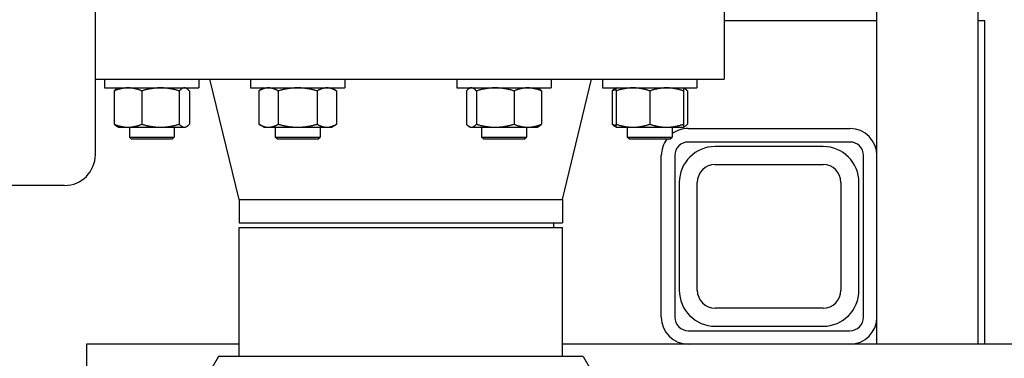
# Model space of a CAD drawing. Header units: inches. Extents: x 5 to 1128, y -85 to 748.
# Tile 311 of 656: x 336.85 to 350.55, y 597.87 to 602.58. Entities that reach past the tile are written whole.
import ezdxf

# ---------------------------------------------------------------- set-up
doc = ezdxf.new("R2010")
doc.units = ezdxf.units.IN
doc.header["$LTSCALE"] = 32
doc.header["$MEASUREMENT"] = 0
doc.layers.add('Dimension (ANSI)', color=7, linetype='Continuous', lineweight=25)
doc.layers.add('Visible (ANSI)', color=7, linetype='Continuous', lineweight=30)
doc.styles.add('Note Text (ANSI)', font='tahoma.ttf')
doc.dimstyles.new('SB Fraction-16 (ANSI)', dxfattribs={"dimscale": 32, "dimtxt": 0.125, "dimasz": 0.098425, "dimexe": 0.125, "dimexo": 0.0625, "dimgap": 0.031496, "dimtad": 0, "dimtih": 1, "dimtoh": 1, "dimdec": 4, "dimrnd": 1e-08, "dimzin": 0, "dimdsep": 46, "dimlunit": 5, "dimtxsty": 'Note Text (ANSI)', "dimcen": 0.09, "dimdle": 0.393701, "dimclrd": 256, "dimclre": 256, "dimclrt": 256, "dimadec": 0, "dimazin": 3, "dimtfac": 0.96, "dimtofl": 0, "dimtmove": 0, "dimatfit": 3, "dimfxl": 1, "dimfrac": 2, "dimtolj": 1, "dimtzin": 12, "dimlwd": -1, "dimlwe": -1, "dimarcsym": 0})

# ---------------------------------------------------------------- blocks, each defined once
blk = doc.blocks.new('*D19')
at = {"layer": 'Defpoints', "color": 0, "transparency": 16777216}
for p in [(455.781, 700.44), (292.001, 552.44), (455.781, 552.44)]:
    blk.add_point(p, dxfattribs=at)
at = {"layer": 'Dimension (ANSI)', "transparency": 16777216}
for p, q in [((453.781, 700.44), (288.001, 700.44)), ((292.001, 697.29), (292.001, 636.039)), ((292.001, 555.589), (292.001, 629.841)), ((453.781, 552.44), (288.001, 552.44))]:
    blk.add_line(p, q, dxfattribs=at)
for points in [[(291.476, 697.29), (292.526, 697.29), (292.001, 700.44)], [(291.476, 555.589), (292.526, 555.589), (292.001, 552.44)]]:
    blk.add_solid(points, dxfattribs=at)
at = {"layer": 'Dimension (ANSI)', "transparency": 16777216, "insert": (287.899, 635.031), "char_height": 4, "attachment_point": 1, "style": 'Note Text (ANSI)'}
blk.add_mtext('\\A1;148', dxfattribs=at)

msp = doc.modelspace()

# ---------------------------------------------------------------- linework, layer by layer
at = {"layer": 'Visible (ANSI)'}
for p, q in [((348.78063, 598.06478), (348.78063, 618.75228)), ((350.19063, 598.06478), (350.19063, 618.75228)), ((337.90563, 600.70228), (337.90563, 607.27375)), ((346.65563, 602.69228), (346.65563, 601.75228)), ((348.78063, 602.56478), (346.65563, 602.56478)), ((350.28063, 602.56478), (350.19063, 602.56478)), ((350.28063, 598.06478), (350.28063, 602.56478)), ((337.90563, 601.75228), (346.65563, 601.75228)), ((338.03483, 601.75228), (338.03483, 601.63028)), ((339.34733, 601.75228), (339.34733, 601.63028)), ((339.90563, 600.07895), (339.50063, 601.75228)), ((340.06432, 601.75228), (340.06432, 601.63028)), ((341.37682, 601.75228), (341.37682, 601.63028)), ((342.93445, 601.75228), (342.93445, 601.63028)), ((344.24695, 601.75228), (344.24695, 601.63028)), ((344.40563, 600.07895), (344.81063, 601.75228)), ((344.96393, 601.75228), (344.96393, 601.63028)), ((346.27643, 601.75228), (346.27643, 601.63028)), ((338.03483, 601.63028), (339.34733, 601.63028)), ((338.16826, 601.58841), (338.16826, 601.12515)), ((338.22233, 601.63028), (338.2058, 601.62073)), ((338.55099, 601.58841), (338.55099, 601.12515)), ((339.07382, 601.58841), (339.07382, 601.12515)), ((339.15983, 601.63028), (339.17637, 601.62073)), ((339.21391, 601.58841), (339.21391, 601.12515)), ((340.06432, 601.63028), (341.37682, 601.63028)), ((340.25182, 601.63028), (340.1793, 601.58841)), ((340.1793, 601.58841), (340.1793, 601.12515)), ((340.44994, 601.58841), (340.44994, 601.12515)), ((340.9912, 601.58841), (340.9912, 601.12515)), ((341.18932, 601.63028), (341.26184, 601.58841)), ((341.26184, 601.58841), (341.26184, 601.12515)), ((342.93445, 601.63028), (344.24695, 601.63028)), ((343.06787, 601.58841), (343.06787, 601.12515)), ((343.12195, 601.63028), (343.10541, 601.62073)), ((343.20796, 601.58841), (343.20796, 601.12515)), ((343.73079, 601.58841), (343.73079, 601.12515)), ((344.05945, 601.63028), (344.07598, 601.62073)), ((344.11352, 601.58841), (344.11352, 601.12515)), ((344.96393, 601.63028), (346.27643, 601.63028)), ((345.09736, 601.58841), (345.09736, 601.12515)), ((345.15143, 601.63028), (345.1349, 601.62073)), ((345.15143, 601.58841), (345.15143, 601.12515)), ((345.62018, 601.58841), (345.62018, 601.12515)), ((346.08893, 601.63028), (346.10547, 601.62073)), ((346.08893, 601.58841), (346.08893, 601.12515)), ((346.143, 601.58841), (346.143, 601.12515)), ((338.22233, 601.08328), (338.2058, 601.09283)), ((338.22233, 601.08328), (338.35963, 601.08328)), ((338.35963, 601.08328), (338.81241, 601.08328)), ((338.37902, 601.08328), (338.37902, 600.94608)), ((338.81241, 601.08328), (339.14386, 601.08328)), ((339.00402, 601.08328), (339.00402, 600.94608)), ((339.14386, 601.08328), (339.15983, 601.08328)), ((339.15983, 601.08328), (339.17637, 601.09283)), ((340.25182, 601.08328), (340.1793, 601.12515)), ((340.25182, 601.08328), (340.31462, 601.08328)), ((340.31462, 601.08328), (340.72057, 601.08328)), ((340.40813, 601.08328), (340.40813, 600.94608)), ((340.72057, 601.08328), (341.12652, 601.08328)), ((341.03313, 601.08328), (341.03313, 600.94608)), ((341.12652, 601.08328), (341.18932, 601.08328)), ((341.18932, 601.08328), (341.26184, 601.12515)), ((343.12195, 601.08328), (343.10541, 601.09283)), ((343.12195, 601.08328), (343.13792, 601.08328)), ((343.13792, 601.08328), (343.46937, 601.08328)), ((343.27785, 601.08328), (343.27785, 600.94608)), ((343.46937, 601.08328), (343.92215, 601.08328)), ((343.90285, 601.08328), (343.90285, 600.94608)), ((343.92215, 601.08328), (344.05945, 601.08328)), ((344.05945, 601.08328), (344.07598, 601.09283)), ((345.15143, 601.08328), (345.1349, 601.09283)), ((345.15143, 601.08328), (345.38581, 601.08328)), ((345.30713, 601.08328), (345.30713, 600.94608)), ((345.38581, 601.08328), (345.85456, 601.08328)), ((345.85456, 601.08328), (346.08893, 601.08328)), ((345.93213, 601.08328), (345.93213, 600.94608)), ((346.08893, 601.08328), (346.10547, 601.09283)), ((346.15563, 601.06478), (348.40563, 601.06478)), ((338.37902, 600.94608), (339.00402, 600.94608)), ((338.41032, 600.91478), (338.37902, 600.94608)), ((338.97272, 600.91478), (338.41032, 600.91478)), ((338.97272, 600.91478), (339.00402, 600.94608)), ((340.40813, 600.94608), (341.03313, 600.94608)), ((340.43943, 600.91478), (340.40813, 600.94608)), ((341.00183, 600.91478), (340.43943, 600.91478)), ((341.00183, 600.91478), (341.03313, 600.94608)), ((343.27785, 600.94608), (343.90285, 600.94608)), ((343.30915, 600.91478), (343.27785, 600.94608)), ((343.87155, 600.91478), (343.30915, 600.91478)), ((343.87155, 600.91478), (343.90285, 600.94608)), ((345.30713, 600.94608), (345.93213, 600.94608)), ((345.33843, 600.91478), (345.30713, 600.94608)), ((345.90083, 600.91478), (345.33843, 600.91478)), ((345.90083, 600.91478), (345.93213, 600.94608)), ((348.40563, 600.87728), (346.15563, 600.87728)), ((348.03063, 600.81478), (346.53063, 600.81478)), ((345.78063, 598.43978), (345.78063, 600.68978)), ((345.96813, 600.68978), (345.96813, 598.43978)), ((348.59313, 598.43978), (348.59313, 600.68978)), ((346.53063, 600.56478), (348.03063, 600.56478)), ((337.47663, 600.27328), (336.74963, 600.27328)), ((346.03063, 600.31478), (346.03063, 598.81478)), ((346.28063, 598.81478), (346.28063, 600.31478)), ((348.28063, 600.31478), (348.28063, 598.81478)), ((348.53063, 598.81478), (348.53063, 600.31478)), ((339.90563, 600.07895), (344.40563, 600.07895)), ((339.90563, 600.07895), (339.90563, 599.75228)), ((344.40563, 600.07895), (344.40563, 599.75228)), ((339.90563, 599.75228), (344.40563, 599.75228)), ((339.90563, 599.68978), (344.40563, 599.68978)), ((339.90563, 597.89478), (339.90563, 599.68978)), ((344.28063, 599.75228), (344.28063, 599.68978)), ((344.40563, 597.89478), (344.40563, 599.68978)), ((348.03063, 598.56478), (346.53063, 598.56478)), ((346.53063, 598.31478), (348.03063, 598.31478)), ((346.15563, 598.25228), (348.40563, 598.25228)), ((339.90563, 598.06478), (337.78063, 598.06478)), ((337.78063, 598.06478), (337.78063, 596.65478)), ((353.19324, 598.06478), (344.40563, 598.06478)), ((350.19063, 598.06478), (348.78063, 598.06478)), ((339.61925, 597.89478), (339.40563, 597.52478)), ((344.69201, 597.89478), (339.61925, 597.89478)), ((344.69201, 597.89478), (344.90563, 597.52478))]:
    msp.add_line(p, q, dxfattribs=at)
for centre, radius, start, end in [((346.15563, 600.68978), 0.375, 90, 126.583953), ((348.40563, 600.68978), 0.375, 0, 90), ((346.15563, 600.68978), 0.375, 143.130102, 180), ((346.15563, 600.68978), 0.1875, 90, 180), ((346.53063, 600.31478), 0.5, 90, 180), ((348.03063, 600.31478), 0.5, 0, 90), ((348.40563, 600.68978), 0.1875, 0, 90), ((337.47663, 600.70228), 0.429, 270, 0), ((346.53063, 600.31478), 0.25, 90, 180), ((348.03063, 600.31478), 0.25, 0, 90), ((346.53063, 598.81478), 0.5, 180, 270), ((346.53063, 598.81478), 0.25, 180, 270), ((348.03063, 598.81478), 0.25, 270, 0), ((348.03063, 598.81478), 0.5, 270, 0), ((346.15563, 598.43978), 0.375, 180, 270), ((346.15563, 598.43978), 0.1875, 180, 270), ((348.40563, 598.43978), 0.375, 270, 0), ((348.40563, 598.43978), 0.1875, 270, 0)]:
    msp.add_arc(centre, radius, start, end, dxfattribs=at)
for points, weights in [([(338.35963, 601.63028), (338.27081, 601.63028), (338.16826, 601.58841)], [1, 1.0379548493, 1]), ([(338.16826, 601.58841), (338.18805, 601.61049), (338.2058, 601.62073)], [1, 1.01965956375, 1.01895290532]), ([(338.55099, 601.58841), (338.44844, 601.63028), (338.35963, 601.63028)], [1, 1.0379548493, 1]), ([(338.81241, 601.63028), (338.69108, 601.63028), (338.55099, 601.58841)], [1, 1.0379548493, 1]), ([(339.07382, 601.58841), (338.93373, 601.63028), (338.81241, 601.63028)], [1, 1.0379548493, 1]), ([(339.14386, 601.63028), (339.11135, 601.63028), (339.07382, 601.58841)], [1, 1.0379548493, 1]), ([(339.21391, 601.58841), (339.17637, 601.63028), (339.14386, 601.63028)], [1, 1.0379548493, 1]), ([(340.31462, 601.63028), (340.25182, 601.63028), (340.1793, 601.58841)], [1, 1.0379548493, 1]), ([(340.44994, 601.58841), (340.37742, 601.63028), (340.31462, 601.63028)], [1, 1.0379548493, 1]), ([(340.72057, 601.63028), (340.59497, 601.63028), (340.44994, 601.58841)], [1, 1.0379548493, 1]), ([(340.9912, 601.58841), (340.84617, 601.63028), (340.72057, 601.63028)], [1, 1.0379548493, 1]), ([(341.12652, 601.63028), (341.06372, 601.63028), (340.9912, 601.58841)], [1, 1.0379548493, 1]), ([(341.26184, 601.58841), (341.18932, 601.63028), (341.12652, 601.63028)], [1, 1.0379548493, 1]), ([(343.13792, 601.63028), (343.10541, 601.63028), (343.06787, 601.58841)], [1, 1.0379548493, 1]), ([(343.20796, 601.58841), (343.17043, 601.63028), (343.13792, 601.63028)], [1, 1.0379548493, 1]), ([(343.46937, 601.63028), (343.34805, 601.63028), (343.20796, 601.58841)], [1, 1.0379548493, 1]), ([(343.73079, 601.58841), (343.5907, 601.63028), (343.46937, 601.63028)], [1, 1.0379548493, 1]), ([(343.92215, 601.63028), (343.83334, 601.63028), (343.73079, 601.58841)], [1, 1.0379548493, 1]), ([(344.11352, 601.58841), (344.01097, 601.63028), (343.92215, 601.63028)], [1, 1.0379548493, 1]), ([(344.07598, 601.62073), (344.09373, 601.61049), (344.11352, 601.58841)], [1.01895290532, 1.01965956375, 1]), ([(345.09736, 601.58841), (345.11715, 601.61049), (345.1349, 601.62073)], [1, 1.01965956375, 1.01895290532]), ([(345.15143, 601.60798), (345.12527, 601.59981), (345.09736, 601.58841)], [1.01477953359, 1.01005189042, 1]), ([(345.15143, 601.58841), (345.15143, 601.63028), (345.15143, 601.63028)], [1, 1.0379548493, 1]), ([(345.38581, 601.63028), (345.27703, 601.63028), (345.15143, 601.58841)], [1, 1.0379548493, 1]), ([(345.62018, 601.58841), (345.49458, 601.63028), (345.38581, 601.63028)], [1, 1.0379548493, 1]), ([(345.85456, 601.63028), (345.74578, 601.63028), (345.62018, 601.58841)], [1, 1.0379548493, 1]), ([(346.08893, 601.58841), (345.96333, 601.63028), (345.85456, 601.63028)], [1, 1.0379548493, 1]), ([(346.08893, 601.63028), (346.08893, 601.63028), (346.08893, 601.58841)], [1, 1.0379548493, 1]), ([(346.143, 601.58841), (346.11414, 601.6206), (346.08893, 601.62794)], [1, 1.02892942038, 1.01375847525]), ([(338.16826, 601.12515), (338.27081, 601.08328), (338.35963, 601.08328)], [1, 1.0379548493, 1]), ([(338.2058, 601.09283), (338.18805, 601.10307), (338.16826, 601.12515)], [1.01895290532, 1.01965956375, 1]), ([(338.35963, 601.08328), (338.44844, 601.08328), (338.55099, 601.12515)], [1, 1.0379548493, 1]), ([(338.55099, 601.12515), (338.69108, 601.08328), (338.81241, 601.08328)], [1, 1.0379548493, 1]), ([(338.81241, 601.08328), (338.93373, 601.08328), (339.07382, 601.12515)], [1, 1.0379548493, 1]), ([(339.07382, 601.12515), (339.11135, 601.08328), (339.14386, 601.08328)], [1, 1.0379548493, 1]), ([(339.14386, 601.08328), (339.17637, 601.08328), (339.21391, 601.12515)], [1, 1.0379548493, 1]), ([(340.1793, 601.12515), (340.25182, 601.08328), (340.31462, 601.08328)], [1, 1.0379548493, 1]), ([(340.31462, 601.08328), (340.37742, 601.08328), (340.44994, 601.12515)], [1, 1.0379548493, 1]), ([(340.44994, 601.12515), (340.59497, 601.08328), (340.72057, 601.08328)], [1, 1.0379548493, 1]), ([(340.72057, 601.08328), (340.84617, 601.08328), (340.9912, 601.12515)], [1, 1.0379548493, 1]), ([(340.9912, 601.12515), (341.06372, 601.08328), (341.12652, 601.08328)], [1, 1.0379548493, 1]), ([(341.12652, 601.08328), (341.18932, 601.08328), (341.26184, 601.12515)], [1, 1.0379548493, 1]), ([(343.06787, 601.12515), (343.10541, 601.08328), (343.13792, 601.08328)], [1, 1.0379548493, 1]), ([(343.13792, 601.08328), (343.17043, 601.08328), (343.20796, 601.12515)], [1, 1.0379548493, 1]), ([(343.20796, 601.12515), (343.34805, 601.08328), (343.46937, 601.08328)], [1, 1.0379548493, 1]), ([(343.46937, 601.08328), (343.5907, 601.08328), (343.73079, 601.12515)], [1, 1.0379548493, 1]), ([(343.73079, 601.12515), (343.83334, 601.08328), (343.92215, 601.08328)], [1, 1.0379548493, 1]), ([(343.92215, 601.08328), (344.01097, 601.08328), (344.11352, 601.12515)], [1, 1.0379548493, 1]), ([(344.11352, 601.12515), (344.09373, 601.10307), (344.07598, 601.09283)], [1, 1.01965956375, 1.01895290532]), ([(345.1349, 601.09283), (345.11715, 601.10307), (345.09736, 601.12515)], [1.01895290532, 1.01965956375, 1]), ([(345.09736, 601.12515), (345.12527, 601.11375), (345.15143, 601.10558)], [1, 1.01005189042, 1.01477953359]), ([(345.15143, 601.08328), (345.15143, 601.08328), (345.15143, 601.12515)], [1, 1.0379548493, 1]), ([(345.15143, 601.12515), (345.27703, 601.08328), (345.38581, 601.08328)], [1, 1.0379548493, 1]), ([(345.38581, 601.08328), (345.49458, 601.08328), (345.62018, 601.12515)], [1, 1.0379548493, 1]), ([(345.62018, 601.12515), (345.74578, 601.08328), (345.85456, 601.08328)], [1, 1.0379548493, 1]), ([(345.85456, 601.08328), (345.96333, 601.08328), (346.08893, 601.12515)], [1, 1.0379548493, 1]), ([(346.08893, 601.12515), (346.08893, 601.08328), (346.08893, 601.08328)], [1, 1.0379548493, 1]), ([(346.08893, 601.08562), (346.11414, 601.09296), (346.143, 601.12515)], [1.01375847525, 1.02892942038, 1])]:
    msp.add_rational_spline(points, weights, degree=2, dxfattribs=at)

# ---------------------------------------------------------------- dimensions: what is measured, and where the dimension line sits
at = {"layer": 'Dimension (ANSI)'}
dim = msp.add_linear_dim(base=(292.00111, 552.43978), p1=(455.78063, 700.43978), p2=(455.78063, 552.43978), angle=90, dimstyle='SB Fraction-16 (ANSI)', override={"dimgap": 0.031496, "dimdec": 4, "dimtol": 0, "dimlim": 0, "dimtp": 0, "dimtm": 0, "dimtdec": 2, "dimatfit": 1}, dxfattribs=at)
dim.commit()
dim.dimension.update_dxf_attribs({"geometry": '*D19', "text_midpoint": (292.00111, 632.93978), "dimtype": 160})

doc.saveas('drawing.dxf')
